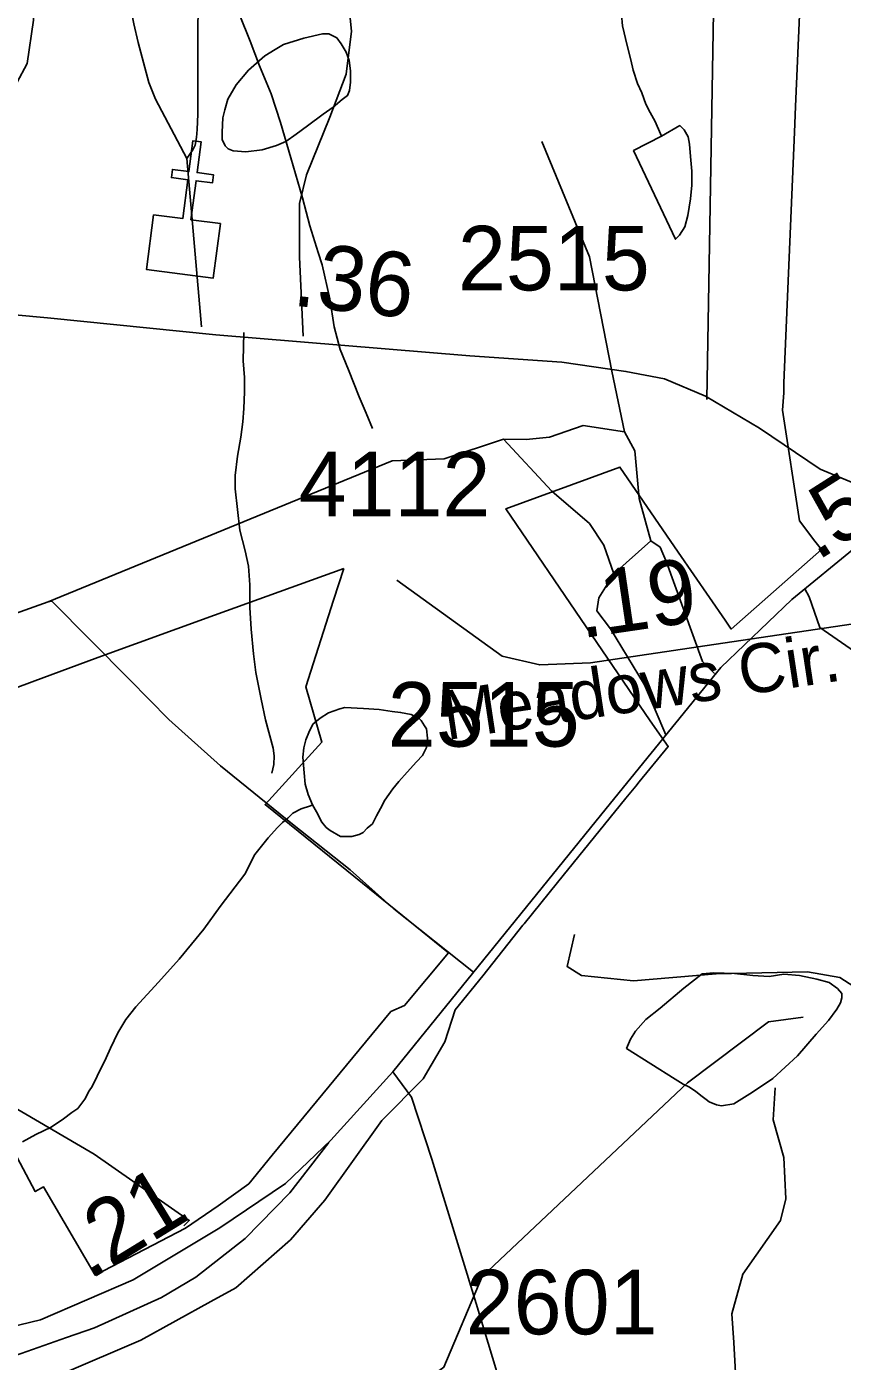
# Model space of a CAD drawing. Extents: x 2169602 to 2449496, y 721995 to 810662.
# Drawn here: x 2389786 to 2391367, y 801244 to 803829 of the extents above; entities that cross this region are included whole.
import ezdxf

# ---------------------------------------------------------------- set-up
doc = ezdxf.new("R2010")
doc.units = 0
doc.layers.add('Default', color=7, linetype='Continuous')

msp = doc.modelspace()

# ---------------------------------------------------------------- linework, layer by layer
at = {"layer": 'Default'}
for p, q in [((2390096.7, 803574.1), (2390125.2, 803248.1)), ((2390924.3, 802769.6), (2390996, 802833.2))]:
    msp.add_line(p, q, dxfattribs=at)
for points in [[(2389551.9, 803290.3), (2389548.8, 803407.6), (2389561.4, 803475.7), (2389605.3, 803542.7), (2389691.1, 803618.1), (2389747.6, 803683), (2389787.4, 803758.4), (2389799.9, 803842.2), (2389807.3, 804074.6), (2389796.8, 804252.6), (2389790.5, 804353.2), (2389757, 804430.6), (2389698.4, 804499.8), (2389614.7, 804560.5), (2389576.6, 804589.9)], [(2389799.5, 804302.2), (2389834.1, 804225.2), (2389854.6, 804179.4), (2389880.8, 804128.9), (2389904.2, 804091.5), (2389938.4, 804018.3), (2389960.9, 803972.6), (2389973.2, 803936.8), (2389981.7, 803896.8), (2389994.3, 803835), (2390002.7, 803799), (2390023.5, 803721.2), (2390035.9, 803689.3), (2390096.7, 803574.1)], [(2391104.8, 803107.3), (2391117.2, 803857.5), (2391120.4, 803927.7), (2391120.3, 803959.7), (2391119.2, 803974.7), (2391115.9, 803989.6), (2391103.4, 804025.4), (2391093.5, 804069.4)], [(2390096.7, 803574.1), (2390108.6, 803590.6), (2390112.8, 803600.2), (2390115.7, 803614.7), (2390116.7, 803630.3), (2390118.3, 803660.2), (2390117.9, 803682.2), (2390118.2, 803842.2), (2390122.2, 803860.7), (2390127.9, 803874.4), (2390136.6, 803888.2), (2390149.7, 803904.6), (2390169.4, 803928.8), (2390180, 803941.3), (2390185.2, 803949), (2390188.8, 803961.6), (2390191.8, 803980.7)], [(2391016.8, 803617.3), (2391014.9, 803621.6), (2391004.5, 803645.5), (2390994.6, 803663.2), (2390986.2, 803679.1), (2390978.4, 803701.4), (2390970.4, 803719.2), (2390962, 803745.3), (2390957.5, 803765), (2390949.9, 803792.9), (2390941.3, 803831.1), (2390939.5, 803852.9), (2390931.1, 803887), (2390929.2, 803910.8), (2390926.8, 803944.9), (2390928.4, 803973), (2390924.5, 803982.9)], [(2390322.5, 803229.6), (2390315, 803382.8), (2390315, 803487), (2390328.9, 803542.7), (2390374, 803653.9), (2390405.3, 803737.3), (2390415.7, 803820.7), (2390408.8, 803890.2)], [(2389855.2, 801219), (2390007.5, 801284.5), (2390143.2, 801359.4), (2390191.7, 801386.1), (2390297.5, 801479.2), (2390364, 801555.9), (2390475, 801709.9), (2390555, 801791), (2390596.7, 801862.7), (2390616.7, 801924.4), (2390670.7, 801990.6), (2390748, 802088.3), (2390750.5, 802091.4), (2390815.2, 802171.5), (2390947.5, 802334.6), (2390966.7, 802357.6), (2390973.5, 802366.1), (2391029.7, 802434.8), (2390995, 802484.5), (2390871, 802666.6), (2390715.2, 802895.3), (2390936, 802976.1), (2391049.2, 802811.5), (2391140, 802679.3), (2391152, 802662.1), (2391326.5, 802816.7), (2391314.2, 802832.7), (2391284, 802872.1), (2391251.5, 803086.3), (2391254, 803120.1), (2391253.7, 803139.4), (2391274.5, 803624.9), (2391276.5, 803674.9), (2391284.2, 803851.9)], [(2389855.2, 801219), (2390007.5, 801284.5), (2390143.2, 801359.4), (2390191.7, 801386.1), (2390297.5, 801479.2), (2390364, 801555.9), (2390475, 801709.9), (2390555, 801791), (2390596.7, 801862.7), (2390616.7, 801924.4), (2390670.7, 801990.6), (2390748, 802088.3), (2390750.5, 802091.4), (2390815.2, 802171.5), (2390947.5, 802334.6), (2390966.7, 802357.6), (2390973.5, 802366.1), (2391029.7, 802434.8), (2390995, 802484.5), (2390871, 802666.6), (2390715.2, 802895.3), (2390936, 802976.1), (2391049.2, 802811.5), (2391140, 802679.3), (2391152, 802662.1), (2391326.5, 802816.7), (2391314.2, 802832.7), (2391284, 802872.1), (2391251.5, 803086.3), (2391254, 803120.1), (2391253.7, 803139.4), (2391274.5, 803624.9), (2391276.5, 803674.9), (2391284.2, 803851.9)], [(2390456.7, 803050.8), (2390444.6, 803080.5), (2390430.5, 803112.3), (2390410.2, 803164.5), (2390394, 803204.2), (2390382.1, 803248.2), (2390374.1, 803302.1), (2390359.1, 803368.1), (2390351.3, 803392), (2390335.3, 803443.9), (2390320.8, 803497.6), (2390298.6, 803575.6), (2390278.3, 803643.6), (2390260.1, 803699.5), (2390237.7, 803753.6), (2390219.7, 803801.3), (2390199.6, 803851)], [(2390288.6, 803607.3), (2390308.9, 803621.3), (2390330.7, 803637.5), (2390360.8, 803659.7), (2390380.5, 803673.8), (2390398.1, 803688.1), (2390408.4, 803695.9), (2390412.3, 803705.9), (2390414.1, 803721.8), (2390413.9, 803744.2), (2390411.7, 803764), (2390405.9, 803779.9), (2390395.9, 803796), (2390387.5, 803807.8), (2390371.9, 803815.9), (2390360, 803815.6), (2390323.7, 803807.3), (2390283.9, 803795.1), (2390267.7, 803785.4), (2390247.8, 803772.9), (2390216.5, 803744.9), (2390192.7, 803716.8), (2390176.5, 803688.8), (2390170.5, 803668.6), (2390166.6, 803652.6), (2390165, 803624.9), (2390165.2, 803610.6), (2390170.9, 803598.8), (2390177.1, 803592.6), (2390186.9, 803588.7), (2390210.9, 803587.1), (2390243.1, 803591.1), (2390270.8, 803599.1), (2390288.6, 803607.3)], [(2391016.8, 803617.3), (2391052.5, 803637.9), (2391060.5, 803629.8), (2391068.7, 803615.9), (2391070.7, 803601.8), (2391073, 803577.9), (2391075.2, 803549.6), (2391075.2, 803522.1), (2391073, 803496), (2391067.6, 803463.6), (2391061.9, 803441.7), (2391051.4, 803425.8), (2391043.8, 803417.7), (2390962.6, 803589.4), (2391016.8, 803617.3)], [(2390944.8, 803044.3), (2390920.2, 803162.3), (2390877.2, 803383.7), (2390785, 803607.1)], [(2391397.2, 802941.6), (2391324, 802972), (2391206.8, 803051.6), (2391102.2, 803113.4), (2391022.6, 803146.9), (2390947.8, 803161.5), (2390823.3, 803179.3), (2390645.4, 803191.9), (2390153.1, 803232.7), (2389826.6, 803265.2), (2389551.9, 803290.3)], [(2390207.4, 803236.9), (2390206.2, 803181.9), (2390208.6, 803150), (2390208.8, 803122), (2390207.2, 803089.9), (2390205.4, 803063.9), (2390201.8, 803034), (2390194.7, 802997.5), (2390190.5, 802959.8), (2390190.8, 802933.8), (2390195.1, 802893.7), (2390199.5, 802853.9), (2390210.1, 802814), (2390216.3, 802784.1), (2390218.7, 802748.1), (2390219.2, 802704.1), (2390221.6, 802662), (2390226.2, 802614.1), (2390230.5, 802578.3), (2390241, 802526.2), (2390249.6, 802486.5), (2390264, 802431.4), (2390266.1, 802416.5), (2390265.4, 802400.2), (2390261.6, 802383)], [(2392567.8, 803177.5), (2392471.5, 803184.8), (2392359, 803174.4), (2392215.7, 803137.7), (2391878.7, 803025.7), (2391656.4, 802950.3), (2391530.8, 802902.1), (2391393.7, 802821.5), (2391269.2, 802719.9), (2391131.6, 802588), (2390909.8, 802314.7), (2390495.9, 801804.7)], [(2390944.8, 803044.3), (2390864.9, 803056.6), (2390799.4, 803034), (2390754.3, 803029.9)], [(2390754.3, 803029.9), (2390710.4, 803030.2), (2390595.8, 802991.9), (2390495, 802988.5), (2389828.4, 802715)], [(2390710.4, 803030.2), (2390804.1, 802929.4), (2390877.1, 802866.8), (2390904.9, 802825.1), (2390924.3, 802769.6)], [(2390996, 802833.2), (2390973.5, 802915.2), (2390965.3, 803007.4), (2390944.8, 803044.3)], [(2388278.6, 802853.3), (2388287.4, 802837.4), (2388307.9, 802777.9), (2388400.1, 802714.4), (2388667, 802493.1), (2388875.4, 802368), (2389163.7, 802183.8), (2389583.9, 801895.3), (2389712.4, 801805), (2389750.6, 801742.4), (2389917.3, 801645.1), (2390101.4, 801516.5), (2390091, 801506.1)], [(2391119.5, 802576.4), (2391096.4, 802599.5), (2391026.7, 802792.2), (2391014.4, 802820.9), (2390996, 802833.2)], [(2390401, 802779.7), (2390150.5, 802689.2), (2389924.5, 802606.9), (2389849.5, 802579.2), (2389802.5, 802561.9), (2389710.2, 802528), (2389363, 802402.1), (2389803.2, 801572.4), (2389819.2, 801581.4), (2389919.2, 801410.2), (2390094.5, 801501.2), (2390157.5, 801544.9), (2390216.7, 801587.6), (2390262.2, 801642.8), (2390492.5, 801921.3), (2390518.7, 801933.2), (2390604.2, 802034.7), (2390437, 802169.8), (2390248.5, 802322.1), (2390255.7, 802330), (2390358.5, 802443.2), (2390327.2, 802550.1), (2390381.2, 802718.1), (2390401, 802779.7)], [(2390401, 802779.7), (2390150.5, 802689.2), (2389924.5, 802606.9), (2389849.5, 802579.2), (2389802.5, 802561.9), (2389710.2, 802528), (2389363, 802402.1), (2389803.2, 801572.4), (2389819.2, 801581.4), (2389919.2, 801410.2), (2390094.5, 801501.2), (2390157.5, 801544.9), (2390216.7, 801587.6), (2390262.2, 801642.8), (2390492.5, 801921.3), (2390518.7, 801933.2), (2390604.2, 802034.7), (2390437, 802169.8), (2390248.5, 802322.1), (2390255.7, 802330), (2390358.5, 802443.2), (2390327.2, 802550.1), (2390381.2, 802718.1), (2390401, 802779.7)], [(2391025.4, 802457.1), (2390983.7, 802554.4), (2390918.2, 802663), (2390891.5, 802697.9), (2390895.6, 802722.5), (2390924.3, 802769.6)], [(2391423.9, 802677.7), (2391135.6, 802634.8), (2390879.3, 802597.1), (2390780.9, 802592.9), (2390707.7, 802609.7), (2390504.1, 802757.3)], [(2391294.5, 802740.5), (2391303.2, 802724.5), (2391323.7, 802665.1), (2391415.9, 802601.5), (2391682.8, 802380.3), (2391891.2, 802255.2), (2392179.5, 802071), (2392599.7, 801782.5), (2392728.2, 801692.1), (2392766.4, 801629.6), (2392933.2, 801532.3), (2393117.2, 801403.7), (2393106.8, 801393.3)], [(2386678.2, 801873.5), (2386766.2, 801887.9), (2387055.1, 801939.9), (2387247.6, 801970.7), (2387421.7, 801985), (2387676.7, 802026), (2387885.6, 802060.8), (2388445.6, 802168.4), (2388570.8, 802248.3), (2388844.5, 802368), (2389091.6, 802452.2), (2389828.4, 802715)], [(2389828.4, 802715), (2389835.1, 802716.1), (2389985.9, 802564.7), (2390062.2, 802487.2), (2390162.1, 802397.1), (2390301.5, 802284.3), (2390413.5, 802196), (2390497.7, 802120.3), (2390652.4, 801997.6)], [(2390340.3, 802321.8), (2390332.1, 802341.7), (2390326.2, 802362), (2390323.9, 802383.9), (2390321.7, 802413.9), (2390323.3, 802431.9), (2390327.2, 802447.9), (2390333.3, 802461.9), (2390341.1, 802477.8), (2390355.1, 802489.9), (2390371.3, 802500), (2390393.4, 802508), (2390403.1, 802510.2), (2390439.4, 802508.4), (2390469.3, 802506.7), (2390494.9, 802502.8), (2390511.1, 802500.8), (2390531.4, 802496.9), (2390543.1, 802491.1), (2390547, 802489.3), (2390551.1, 802485), (2390557.5, 802475.1), (2390561.2, 802469.3), (2390563.2, 802451.1), (2390561.6, 802433.1), (2390553.4, 802417.4), (2390541.7, 802405.3), (2390523.6, 802384.9), (2390508, 802367), (2390495.9, 802353), (2390480.4, 802330.6), (2390472.2, 802314.8), (2390464.2, 802300.6), (2390456.4, 802284.7), (2390446.5, 802276.5), (2390438.5, 802268.4), (2390430.5, 802264.3), (2390416.4, 802260.4), (2390404.3, 802260.2), (2390394.7, 802260.4), (2390374.4, 802272), (2390366.6, 802278.1), (2390358.4, 802288.2), (2390348.1, 802308), (2390340.3, 802321.8)], [(2390340.3, 802321.8), (2390336.2, 802320), (2390318.2, 802313.8), (2390302.4, 802305.6), (2390292.5, 802295.8), (2390282.3, 802287.6), (2390272.6, 802277.7), (2390254.4, 802257.7), (2390228.6, 802225.5), (2390209.1, 802187.1), (2390161.7, 802124.9), (2390129.7, 802081), (2390081.7, 802022.6), (2390042.2, 801978.3), (2389998.3, 801930.1), (2389978.6, 801906), (2389962.8, 801880), (2389948.9, 801850), (2389940.7, 801831.8), (2389923.2, 801795.9), (2389913.6, 801775.8), (2389907.7, 801767.8), (2389899.2, 801751.6), (2389885.7, 801733.4), (2389873.8, 801725.5), (2389857.6, 801713.3), (2389834.2, 801697.4), (2389803.9, 801683.3), (2389778.1, 801669)], [(2391675.5, 801886.1), (2391647.4, 801942.3), (2391605.2, 801962), (2391492.9, 801939.5), (2391436.7, 801939.5), (2391362.1, 801987.4), (2391299.6, 801997.9), (2391122.5, 801994.4), (2390962.7, 801980.5), (2390862, 801990.9), (2390834.2, 802008.3), (2390848.1, 802070.8)], [(2391043, 801790), (2391058.8, 801780.3), (2391070.9, 801774.4), (2391083.2, 801766.4), (2391095.3, 801756.5), (2391103.1, 801750.5), (2391109.3, 801746.3), (2391123.2, 801740.5), (2391133, 801738.6), (2391157, 801742.7), (2391193.1, 801764.8), (2391232.7, 801791.3), (2391280.5, 801835.6), (2391316.4, 801877.6), (2391340.4, 801903.6), (2391356.3, 801925.9), (2391363.9, 801937.8), (2391366, 801948), (2391366, 801956.1), (2391358, 801965.8), (2391341.6, 801977.7), (2391317.6, 801983.7), (2391284, 801991.3), (2391253.6, 801993.4), (2391225.7, 801989.1), (2391193.7, 801991.1), (2391157.9, 801994.9), (2391117.9, 801996.5), (2391095.7, 801994.5), (2391060, 801966.3), (2391014.1, 801927.8), (2390986.2, 801905.6), (2390966.3, 801883.5), (2390956.5, 801867.6), (2390948.9, 801849.7), (2391043, 801790)], [(2389962, 800887.9), (2390038.3, 800987.5), (2390188.2, 801086.2), (2390512.1, 801171.4), (2390595.2, 801232), (2390669.2, 801407.7), (2391067.2, 801783.4), (2391224.1, 801901.5), (2391291.1, 801910)], [(2390495.9, 801804.7), (2390376.1, 801671.7), (2390288.2, 801588), (2390160.6, 801502.1), (2389993.1, 801401.6), (2389813.1, 801324.1), (2389580.9, 801267.5), (2389543, 801261.9)], [(2390495.9, 801804.7), (2390532, 801755.5), (2390571.8, 801635.1), (2390657.6, 801355.5), (2390777.4, 800958.6), (2390876.8, 800614.1), (2390930.7, 800466.5), (2391036.4, 800229.8), (2391235.7, 799847.6), (2391386.9, 799567), (2391501.6, 799316.1)], [(2391167.2, 801016.5), (2391163.8, 801151.6), (2391156.8, 801280.1), (2391153.3, 801335.7), (2391174.2, 801412.2), (2391247.1, 801516.5), (2391257.5, 801558.2), (2391254.1, 801638.1), (2391233.2, 801711.1), (2391236.7, 801773.6)], [(2389731, 801243.1), (2389863.7, 801289.4), (2389917.7, 801308.5), (2390047.8, 801367.2), (2390114.2, 801406.4), (2390209.7, 801481.3), (2390296.7, 801569.9), (2390371.9, 801667.7)]]:
    msp.add_lwpolyline(points, dxfattribs=at)
msp.add_lwpolyline([(2390032.4, 803464.7), (2390088.8, 803457.5), (2390098.7, 803533), (2390067, 803537.1), (2390069, 803553), (2390100.8, 803548.8), (2390108.5, 803608.5), (2390124.4, 803606.4), (2390116.7, 803546.8), (2390148.4, 803542.6), (2390146.3, 803526.8), (2390114.6, 803530.9), (2390104.7, 803455.4), (2390161.9, 803447.8), (2390148.1, 803342.3), (2390018.6, 803359.2)], close=True, dxfattribs=at)

# ---------------------------------------------------------------- texts
for s, p in [('2515', (2390622.2, 803318.5)), ('4112', (2390313.4, 802880.7)), ('2515', (2390486.3, 802434.5)), ('2601', (2390637.3, 801295.8))]:
    msp.add_text(s, height=125, dxfattribs=at).set_placement(p)
for s, height, rotation, p in [('.36', 125, 353.7679, (2390299.3, 803289.5)), ('.50', 125, 32.4319, (2391317.9, 802792.9)), ('.19', 125, 8.365, (2390861.2, 802644.2)), ('Meadows Cir.', 95, 8.5837, (2390600.3, 802447.1)), ('.21', 125, 31.5202, (2389908.9, 801400.2))]:
    msp.add_text(s, height=height, rotation=rotation, dxfattribs=at).set_placement(p)

doc.saveas('drawing.dxf')
